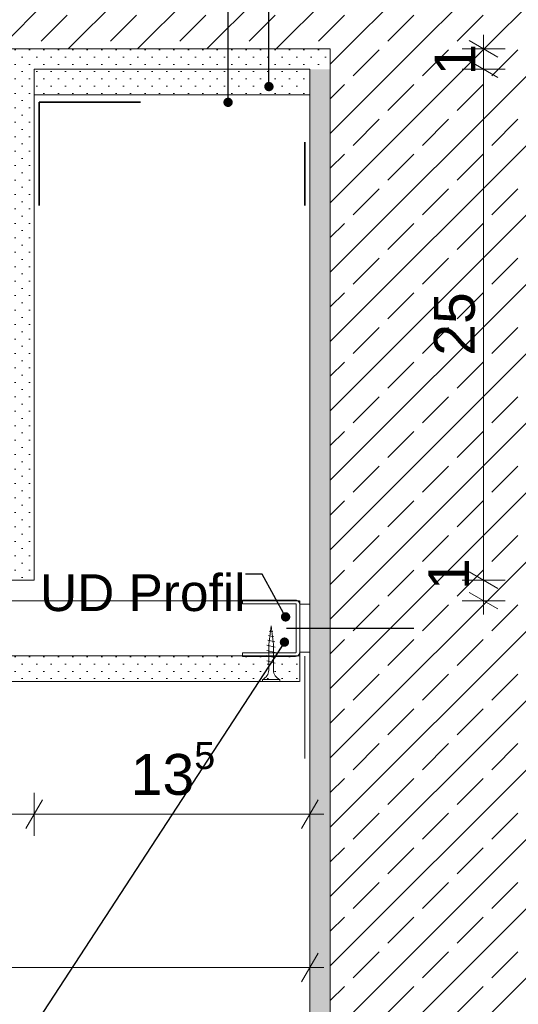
# Model space of a CAD drawing. Header units: metres. Extents: x -4 to 99, y -11 to 17.
# Tile 741 of 747: x 88.909 to 89.153, y -10.772 to -10.29. Entities that reach past the tile are written whole.
import ezdxf

# ---------------------------------------------------------------- set-up
doc = ezdxf.new("R2010")
doc.units = ezdxf.units.M
doc.header["$MEASUREMENT"] = 0
doc.linetypes.add('Strichlinie eng', pattern=[0.115, 0.075, -0.04])
doc.linetypes.add('Wipeout_Contour', pattern=[1, 0, -1])
for name, color, linetype in [('152 - Bemaßung_ Beschriftung.Ausbau', 7, 'Continuous'), ('301 - Elemente.Linie', 7, 'Continuous'), ('603 - Struktur.Bodenplatte_ Decke Roh', 7, 'Continuous'), ('604 - Struktur.Wand Aussen', 7, 'Continuous'), ('608 - Struktur.Träger', 7, 'Continuous'), ('651 - Abdeckung.Decke abgehängt_ bekleidet', 7, 'Continuous'), ('653 - Abdeckung.TB Verkofferung', 7, 'Continuous'), ('Neubau_301 - Elemente.Linie', 7, 'Continuous'), ('Neubau_651 - Abdeckung.Decke abgehängt_ bekleidet', 7, 'Continuous'), ('Neubau_660 - Unterkonstruktion.Trockenbau', 7, 'Continuous')]:
    doc.layers.add(name, color=color, linetype=linetype)
doc.styles.add('ERSTELLTER_STIL_2', font='txt')
doc.dimstyles.new('ERSTELLTER_STIL__14', dxfattribs={"dimtxt": 0.02, "dimasz": 0.01064, "dimexe": 0.18, "dimexo": 0.0625, "dimgap": 0, "dimtad": 1, "dimtih": 1, "dimtoh": 1, "dimzin": 0, "dimdsep": 46, "dimtxsty": 'ERSTELLTER_STIL_2', "dimblk": 'ARROWHEAD_2', "dimblk1": 'ARROWHEAD_2', "dimblk2": 'ARROWHEAD_2', "dimcen": 0.09, "dimse1": 1, "dimse2": 1, "dimclrd": 7, "dimclre": 7, "dimclrt": 7, "dimazin": 0, "dimtfac": 1, "dimtdec": 4, "dimtmove": 0, "dimatfit": 3, "dimfxl": 1, "dimtolj": 1, "dimtzin": 0, "dimarcsym": 0})
doc.dimstyles.new('ERSTELLTER_STIL__15', dxfattribs={"dimtxt": 0.02, "dimasz": 0.01064, "dimexe": 0.18, "dimexo": 0.0625, "dimgap": 0, "dimtad": 1, "dimzin": 0, "dimdsep": 46, "dimtxsty": 'ERSTELLTER_STIL_2', "dimblk": 'ARROWHEAD_2', "dimblk1": 'ARROWHEAD_2', "dimblk2": 'ARROWHEAD_2', "dimcen": 0.09, "dimse1": 1, "dimse2": 1, "dimclrd": 7, "dimclre": 7, "dimclrt": 7, "dimazin": 0, "dimtfac": 1, "dimtdec": 4, "dimtmove": 0, "dimatfit": 3, "dimfxl": 1, "dimtolj": 1, "dimtzin": 0, "dimarcsym": 0})
doc.dimstyles.new('ERSTELLTER_STIL__17', dxfattribs={"dimtxt": 0.02, "dimasz": 0.01064, "dimexe": 0.18, "dimexo": 0.0625, "dimgap": 0, "dimtad": 1, "dimzin": 0, "dimdsep": 46, "dimtxsty": 'ERSTELLTER_STIL_2', "dimblk": 'ARROWHEAD_2', "dimblk1": 'ARROWHEAD_2', "dimblk2": 'ARROWHEAD_2', "dimcen": 0.09, "dimse1": 1, "dimse2": 1, "dimclrd": 7, "dimclre": 7, "dimclrt": 7, "dimazin": 0, "dimtfac": 1, "dimtdec": 4, "dimtmove": 2, "dimatfit": 3, "dimfxl": 1, "dimtolj": 1, "dimtzin": 0, "dimarcsym": 0})
doc.dimstyles.new('ERSTELLTER_STIL__18', dxfattribs={"dimtxt": 0.02, "dimasz": 0.01064, "dimexe": 0.18, "dimexo": 0.0625, "dimgap": 0, "dimtad": 1, "dimtih": 1, "dimtoh": 1, "dimzin": 0, "dimdsep": 46, "dimtxsty": 'ERSTELLTER_STIL_2', "dimblk": 'ARROWHEAD_2', "dimblk1": 'ARROWHEAD_2', "dimblk2": 'ARROWHEAD_2', "dimcen": 0.09, "dimse1": 1, "dimse2": 1, "dimclrd": 7, "dimclre": 7, "dimclrt": 7, "dimazin": 0, "dimtfac": 1, "dimtdec": 4, "dimtmove": 2, "dimatfit": 3, "dimfxl": 1, "dimtolj": 1, "dimtzin": 0, "dimarcsym": 0})
doc.dimstyles.new('ERSTELLTER_STIL__5', dxfattribs={"dimtxt": 0.18, "dimasz": 0.00912, "dimexe": 0.18, "dimexo": 0.0625, "dimgap": 0, "dimtad": 0, "dimtih": 1, "dimtoh": 1, "dimdec": 4, "dimzin": 0, "dimdsep": 46, "dimcen": 0.09, "dimadec": 0, "dimazin": 0, "dimtfac": 1, "dimtdec": 4, "dimtmove": 0, "dimatfit": 3, "dimldrblk": 'ARROWHEAD_11', "dimfxl": 1, "dimtolj": 1, "dimtzin": 0, "dimarcsym": 0})
pattern_1 = [(45, (75.6061447, -19.999286), (-0.0035355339, 0.0035355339), [0, -0.005])]
pattern_2 = [(45, (75.606145, -19.999286), (-0.016970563, 0.016970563), []), (45, (75.59766, -19.9908), (-0.016970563, 0.016970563), [0.018, -0.006])]

# ---------------------------------------------------------------- blocks, each defined once
blk = doc.blocks.new('*D743', base_point=(75.60614, -19.99929))
at = {"layer": '152 - Bemaßung_ Beschriftung.Ausbau', "color": 7, "linetype": 'Continuous', "lineweight": 5}
for p, q in [((88.59613, -10.83584), (88.59613, -10.81484)), ((88.91613, -10.83584), (88.91613, -10.81484)), ((88.60017, -10.81834), (88.59209, -10.83234)), ((88.92017, -10.81834), (88.91209, -10.83234)), ((88.59613, -10.82534), (88.91613, -10.82534))]:
    blk.add_line(p, q, dxfattribs=at)
at = {"layer": '152 - Bemaßung_ Beschriftung.Ausbau', "color": 7, "lineweight": 5, "insert": (88.74095, -10.82134), "char_height": 0.02, "attachment_point": 7, "style": 'ERSTELLTER_STIL_2'}
blk.add_mtext('\\A1;{\\pql;\\fArial|b0|i0|c0|p38;32}', dxfattribs=at)
blk = doc.blocks.new('ARROWHEAD_2')
at = {"color": 0, "linetype": 'Continuous', "lineweight": 0}
for p, q in [((-0.378, -0.655), (0.378, 0.655)), ((0, 0), (-1, 0))]:
    blk.add_line(p, q, dxfattribs=at)
blk = doc.blocks.new('*D744', base_point=(75.60614, -19.99929))
at = {"layer": '152 - Bemaßung_ Beschriftung.Ausbau', "color": 7, "linetype": 'Continuous', "lineweight": 5}
for p, q in [((88.91613, -10.83584), (88.91613, -10.81484)), ((89.05114, -10.83584), (89.05114, -10.81484)), ((88.92017, -10.81834), (88.91209, -10.83234)), ((89.0471, -10.83234), (89.05519, -10.81834)), ((88.91613, -10.82534), (89.05114, -10.82534)), ((89.05114, -10.82534), (89.05799, -10.82534))]:
    blk.add_line(p, q, dxfattribs=at)
at = {"layer": '152 - Bemaßung_ Beschriftung.Ausbau', "color": 7, "lineweight": 5, "insert": (88.96345, -10.82168), "char_height": 0.02, "attachment_point": 7, "style": 'ERSTELLTER_STIL_2'}
blk.add_mtext('\\A1;{\\pql;\\fArial|b0|i0|c0|p38;13\\fArial|b0|i0|c0|p38;\\A1{\\H.66x;\\S5^  ;}}', dxfattribs=at)
blk = doc.blocks.new('*D746', base_point=(75.60614, -19.99929))
at = {"layer": '152 - Bemaßung_ Beschriftung.Ausbau', "color": 7, "linetype": 'Continuous', "lineweight": 5}
for p, q in [((88.59613, -10.89244), (88.59613, -10.87144)), ((88.91613, -10.89244), (88.91613, -10.87144)), ((88.60017, -10.87494), (88.59209, -10.88894)), ((88.92017, -10.87494), (88.91209, -10.88894)), ((88.59613, -10.88194), (88.91613, -10.88194))]:
    blk.add_line(p, q, dxfattribs=at)
at = {"layer": '152 - Bemaßung_ Beschriftung.Ausbau', "color": 7, "lineweight": 5, "insert": (88.74095, -10.87794), "char_height": 0.02, "attachment_point": 7, "style": 'ERSTELLTER_STIL_2'}
blk.add_mtext('\\A1;{\\pql;\\fArial|b0|i0|c0|p38;32}', dxfattribs=at)
blk = doc.blocks.new('*D747', base_point=(75.60614, -19.99929))
at = {"layer": '152 - Bemaßung_ Beschriftung.Ausbau', "color": 7, "linetype": 'Continuous', "lineweight": 5}
for p, q in [((88.91613, -10.89244), (88.91613, -10.87144)), ((89.05114, -10.89244), (89.05114, -10.87144)), ((88.92017, -10.87494), (88.91209, -10.88894)), ((89.0471, -10.88894), (89.05519, -10.87494)), ((88.91613, -10.88194), (89.05114, -10.88194)), ((89.05114, -10.88194), (89.05799, -10.88194))]:
    blk.add_line(p, q, dxfattribs=at)
at = {"layer": '152 - Bemaßung_ Beschriftung.Ausbau', "color": 7, "lineweight": 5, "insert": (88.96345, -10.87828), "char_height": 0.02, "attachment_point": 7, "style": 'ERSTELLTER_STIL_2'}
blk.add_mtext('\\A1;{\\pql;\\fArial|b0|i0|c0|p38;13\\fArial|b0|i0|c0|p38;\\A1{\\H.66x;\\S5^  ;}}', dxfattribs=at)
blk = doc.blocks.new('*D748', base_point=(75.60614, -19.99929))
at = {"layer": '152 - Bemaßung_ Beschriftung.Ausbau', "color": 7, "linetype": 'Continuous', "lineweight": 5}
for p, q in [((88.55666, -10.94493), (88.55666, -10.92393)), ((89.05114, -10.94493), (89.05114, -10.92393)), ((88.5607, -10.92743), (88.55262, -10.94143)), ((89.0471, -10.94143), (89.05519, -10.92743)), ((88.54982, -10.93443), (88.55666, -10.93443)), ((88.55666, -10.93443), (89.05114, -10.93443)), ((89.05114, -10.93443), (89.05799, -10.93443))]:
    blk.add_line(p, q, dxfattribs=at)
at = {"layer": '152 - Bemaßung_ Beschriftung.Ausbau', "color": 7, "lineweight": 5, "insert": (88.77871, -10.93076), "char_height": 0.02, "attachment_point": 7, "style": 'ERSTELLTER_STIL_2'}
blk.add_mtext('\\A1;{\\pql;\\fArial|b0|i0|c0|p38;49\\fArial|b0|i0|c0|p38;\\A1{\\H.66x;\\S45^  ;}}', dxfattribs=at)
blk = doc.blocks.new('*D749', base_point=(75.60614, -19.99929))
at = {"layer": '152 - Bemaßung_ Beschriftung.Ausbau', "color": 7, "linetype": 'Continuous', "lineweight": 5}
for p, q in [((88.91616, -10.66829), (88.91616, -10.68929)), ((89.05114, -10.66829), (89.05114, -10.68929)), ((88.91212, -10.68579), (88.9202, -10.67179)), ((89.0471, -10.68579), (89.05519, -10.67179)), ((89.05114, -10.67879), (88.91616, -10.67879)), ((89.05799, -10.67879), (89.05114, -10.67879))]:
    blk.add_line(p, q, dxfattribs=at)
at = {"layer": '152 - Bemaßung_ Beschriftung.Ausbau', "color": 7, "lineweight": 5, "insert": (88.96347, -10.67513), "char_height": 0.02, "attachment_point": 7, "style": 'ERSTELLTER_STIL_2'}
blk.add_mtext('\\A1;{\\pql;\\fArial|b0|i0|c0|p38;13\\fArial|b0|i0|c0|p38;\\A1{\\H.66x;\\S5^  ;}}', dxfattribs=at)
blk = doc.blocks.new('*D750', base_point=(75.60614, -19.99929))
at = {"layer": '152 - Bemaßung_ Beschriftung.Ausbau', "color": 7, "linetype": 'Continuous', "lineweight": 5}
for p, q in [((88.59616, -10.66829), (88.59616, -10.68929)), ((88.91616, -10.66829), (88.91616, -10.68929)), ((88.6002, -10.67179), (88.59212, -10.68579)), ((88.91212, -10.68579), (88.9202, -10.67179)), ((88.59616, -10.67879), (88.58932, -10.67879)), ((88.91616, -10.67879), (88.59616, -10.67879))]:
    blk.add_line(p, q, dxfattribs=at)
at = {"layer": '152 - Bemaßung_ Beschriftung.Ausbau', "color": 7, "lineweight": 5, "insert": (88.74099, -10.67479), "char_height": 0.02, "attachment_point": 7, "style": 'ERSTELLTER_STIL_2'}
blk.add_mtext('\\A1;{\\pql;\\fArial|b0|i0|c0|p38;32}', dxfattribs=at)
blk = doc.blocks.new('*D751', base_point=(75.60614, -19.99929))
at = {"layer": '152 - Bemaßung_ Beschriftung.Ausbau', "color": 7, "linetype": 'Continuous', "lineweight": 5}
for p, q in [((88.6002, -10.74679), (88.59212, -10.76079)), ((88.59616, -10.74329), (88.59616, -10.76429)), ((89.0471, -10.76079), (89.05519, -10.74679)), ((89.05114, -10.74329), (89.05114, -10.76429)), ((88.59616, -10.75379), (88.58932, -10.75379)), ((89.05114, -10.75379), (88.59616, -10.75379)), ((89.05799, -10.75379), (89.05114, -10.75379))]:
    blk.add_line(p, q, dxfattribs=at)
at = {"layer": '152 - Bemaßung_ Beschriftung.Ausbau', "color": 7, "lineweight": 5, "insert": (88.80347, -10.75012), "char_height": 0.02, "attachment_point": 7, "style": 'ERSTELLTER_STIL_2'}
blk.add_mtext('\\A1;{\\pql;\\fArial|b0|i0|c0|p38;45\\fArial|b0|i0|c0|p38;\\A1{\\H.66x;\\S5^  ;}}', dxfattribs=at)
blk = doc.blocks.new('*D752', base_point=(75.60614, -19.99929))
at = {"layer": '152 - Bemaßung_ Beschriftung.Ausbau', "color": 7, "linetype": 'Continuous', "lineweight": 5}
for p, q in [((89.14664, -10.56429), (89.12564, -10.56429)), ((89.12914, -10.56024), (89.14314, -10.56833)), ((89.13614, -10.57429), (89.13614, -10.56429)), ((89.14664, -10.57429), (89.12564, -10.57429)), ((89.12914, -10.57024), (89.14314, -10.57833)), ((89.13614, -10.58113), (89.13614, -10.57429))]:
    blk.add_line(p, q, dxfattribs=at)
at = {"layer": '152 - Bemaßung_ Beschriftung.Ausbau', "color": 7, "lineweight": 5, "insert": (89.12906, -10.56907), "char_height": 0.02, "attachment_point": 7, "rotation": 90, "style": 'ERSTELLTER_STIL_2'}
blk.add_mtext('\\A1;{\\pql;\\fArial|b0|i0|c0|p38;1}', dxfattribs=at)
blk = doc.blocks.new('*D753', base_point=(75.60614, -19.99929))
at = {"layer": '152 - Bemaßung_ Beschriftung.Ausbau', "color": 7, "linetype": 'Continuous', "lineweight": 5}
for p, q in [((89.12914, -10.31024), (89.14314, -10.31833)), ((89.14664, -10.31429), (89.12564, -10.31429)), ((89.13614, -10.56429), (89.13614, -10.31429)), ((89.14664, -10.56429), (89.12564, -10.56429)), ((89.12914, -10.56024), (89.14314, -10.56833))]:
    blk.add_line(p, q, dxfattribs=at)
at = {"layer": '152 - Bemaßung_ Beschriftung.Ausbau', "color": 7, "lineweight": 5, "char_height": 0.02, "attachment_point": 7, "rotation": 90, "style": 'ERSTELLTER_STIL_2'}
for s, insert in [('\\A1;{\\pql;\\fArial|b0|i0|c0|p38;1}', (89.13214, -10.31734)), ('\\A1;{\\pql;\\fArial|b0|i0|c0|p38;25}', (89.13214, -10.45446))]:
    blk.add_mtext(s, dxfattribs=dict(at, insert=insert))
blk = doc.blocks.new('*D754', base_point=(75.60614, -19.99929))
at = {"layer": '152 - Bemaßung_ Beschriftung.Ausbau', "color": 7, "linetype": 'Continuous', "lineweight": 5}
for p, q in [((89.13614, -10.30429), (89.13614, -10.29744)), ((89.14664, -10.30429), (89.12564, -10.30429)), ((89.14314, -10.30833), (89.12914, -10.30024)), ((89.13614, -10.31429), (89.13614, -10.30429)), ((89.12914, -10.31024), (89.14314, -10.31833)), ((89.14664, -10.31429), (89.12564, -10.31429))]:
    blk.add_line(p, q, dxfattribs=at)
blk = doc.blocks.new('*D755', base_point=(75.60614, -19.99929))
at = {"layer": '152 - Bemaßung_ Beschriftung.Ausbau', "color": 7, "linetype": 'Continuous', "lineweight": 5}
for p, q in [((89.20414, -10.31024), (89.21814, -10.31833)), ((89.22164, -10.31429), (89.20064, -10.31429)), ((89.21114, -10.56429), (89.21114, -10.31429)), ((89.22164, -10.56429), (89.20064, -10.56429)), ((89.20414, -10.56024), (89.21814, -10.56833)), ((89.21114, -10.57113), (89.21114, -10.56429))]:
    blk.add_line(p, q, dxfattribs=at)
at = {"layer": '152 - Bemaßung_ Beschriftung.Ausbau', "color": 7, "lineweight": 5, "char_height": 0.02, "attachment_point": 7, "rotation": 90, "style": 'ERSTELLTER_STIL_2'}
for s, insert in [('\\A1;{\\pql;\\fArial|b0|i0|c0|p38;1}', (89.20714, -10.31734)), ('\\A1;{\\pql;\\fArial|b0|i0|c0|p38;25}', (89.20714, -10.45446))]:
    blk.add_mtext(s, dxfattribs=dict(at, insert=insert))
blk = doc.blocks.new('*D756', base_point=(75.60614, -19.99929))
at = {"layer": '152 - Bemaßung_ Beschriftung.Ausbau', "color": 7, "linetype": 'Continuous', "lineweight": 5}
for p, q in [((89.21114, -10.30429), (89.21114, -10.29744)), ((89.22164, -10.30429), (89.20064, -10.30429)), ((89.21814, -10.30833), (89.20414, -10.30024)), ((89.21114, -10.31429), (89.21114, -10.30429)), ((89.20414, -10.31024), (89.21814, -10.31833)), ((89.22164, -10.31429), (89.20064, -10.31429))]:
    blk.add_line(p, q, dxfattribs=at)
blk = doc.blocks.new('*D763', base_point=(75.60614, -19.99929))
at = {"layer": '152 - Bemaßung_ Beschriftung.Ausbau', "color": 7, "linetype": 'Continuous', "lineweight": 5}
for p, q in [((88.91616, -10.23559), (88.91616, -10.25659)), ((89.05114, -10.23559), (89.05114, -10.25659)), ((88.91212, -10.25309), (88.9202, -10.23909)), ((89.0471, -10.25309), (89.05519, -10.23909)), ((89.05114, -10.24609), (88.91616, -10.24609)), ((89.05799, -10.24609), (89.05114, -10.24609))]:
    blk.add_line(p, q, dxfattribs=at)
at = {"layer": '152 - Bemaßung_ Beschriftung.Ausbau', "color": 7, "lineweight": 5, "insert": (88.95805, -10.24189), "char_height": 0.02, "attachment_point": 7, "style": 'ERSTELLTER_STIL_2'}
blk.add_mtext('\\A1;{\\pql;\\fArial|b0|i0|c0|p38;13\\fArial|b0|i0|c0|p38;\\A1{\\H.66x;\\S5^  ;}}', dxfattribs=at)
at = {"color": 254, "linetype": 'Wipeout_Contour', "lineweight": 0, "ltscale": 358.263945}
blk.add_wipeout([(88.95377, -10.24584), (89.00271, -10.24584), (89.00271, -10.21727), (88.95377, -10.21727)], dxfattribs=at).dxf.layer = '152 - Bemaßung_ Beschriftung.Ausbau'
blk = doc.blocks.new('*D764', base_point=(75.60614, -19.99929))
at = {"layer": '152 - Bemaßung_ Beschriftung.Ausbau', "color": 7, "linetype": 'Continuous', "lineweight": 5}
for p, q in [((88.59616, -10.23559), (88.59616, -10.25659)), ((88.91616, -10.23559), (88.91616, -10.25659)), ((88.59212, -10.25309), (88.6002, -10.23909)), ((88.91212, -10.25309), (88.9202, -10.23909)), ((88.91616, -10.24609), (88.59616, -10.24609))]:
    blk.add_line(p, q, dxfattribs=at)
at = {"color": 254, "linetype": 'Wipeout_Contour', "lineweight": 0, "ltscale": 357.381721}
blk.add_wipeout([(88.73724, -10.24584), (88.77509, -10.24584), (88.77509, -10.21834), (88.73724, -10.21834)], dxfattribs=at).dxf.layer = '152 - Bemaßung_ Beschriftung.Ausbau'
at = {"layer": '152 - Bemaßung_ Beschriftung.Ausbau', "color": 7, "lineweight": 5, "insert": (88.74099, -10.24209), "char_height": 0.02, "attachment_point": 7, "style": 'ERSTELLTER_STIL_2'}
blk.add_mtext('\\A1;{\\pql;\\fArial|b0|i0|c0|p38;32}', dxfattribs=at)
blk = doc.blocks.new('ARROWHEAD_11')
at = {"color": 0, "linetype": 'Continuous', "lineweight": 0}
blk.add_line((0, 0), (-1, 0), dxfattribs=at)
at = {"color": 0, "linetype": 'Continuous', "lineweight": 0, "const_width": 0.25, "flags": 128}
blk.add_lwpolyline([(-0.125, 0, 1), (0.125, 0, 1)], format="xyb", close=True, dxfattribs=at)

msp = doc.modelspace()

# ---------------------------------------------------------------- hatches: boundary and pattern name
at = {"layer": '603 - Struktur.Bodenplatte_ Decke Roh', "linetype": 'Continuous', "lineweight": 5}
h = msp.add_hatch(dxfattribs=at)
h.set_pattern_fill('Beton__Stahlbeton_0002', style=0, pattern_type=2)
h.set_pattern_definition(pattern_2)
h.paths.add_polyline_path([(88.59613, -10.30429), (88.91613, -10.30429), (89.06114, -10.30429), (89.30114, -10.30429), (89.30114, -10.05429), (88.20663, -10.05429), (88.20663, -10.30429)])
h = msp.add_hatch(dxfattribs=at)
h.set_pattern_fill('Gips_0002', style=0, pattern_type=2)
h.set_pattern_definition(pattern_1)
h.paths.add_polyline_path([(88.91613, -10.31429), (89.06114, -10.31429), (89.06114, -10.30429), (88.91613, -10.30429)])
at = {"layer": '604 - Struktur.Wand Aussen', "linetype": 'Continuous', "lineweight": 5}
h = msp.add_hatch(dxfattribs=at)
h.set_pattern_fill('Beton__Stahlbeton_0002', style=0, pattern_type=2)
h.set_pattern_definition(pattern_2)
h.paths.add_polyline_path([(89.30114, -10.30429), (89.06114, -10.30429), (89.06114, -10.31429), (89.06114, -10.96176), (89.30114, -10.96176)])
h = msp.add_hatch(dxfattribs=at)
h.set_pattern_fill('Gips_0002', style=0, pattern_type=2)
h.set_pattern_definition(pattern_1)
h.paths.add_polyline_path([(89.06114, -10.31429), (89.05114, -10.31429), (89.05114, -10.96176), (89.06114, -10.96176)])
at = {"layer": '608 - Struktur.Träger', "linetype": 'Continuous', "lineweight": 5}
h = msp.add_hatch(dxfattribs=at)
h.set_pattern_fill('Gips_0002', style=0, pattern_type=2)
h.set_pattern_definition(pattern_1)
h.paths.add_polyline_path([(88.91613, -10.30429), (88.90613, -10.30429), (88.90613, -10.55429), (88.90613, -10.56429), (88.91613, -10.56429)])
at = {"layer": '653 - Abdeckung.TB Verkofferung', "linetype": 'Continuous', "lineweight": 5}
h = msp.add_hatch(dxfattribs=at)
h.set_pattern_fill('Gips_0002', style=0, pattern_type=2)
h.set_pattern_definition(pattern_1)
h.paths.add_polyline_path([(88.91613, -10.31429), (89.05114, -10.31429), (89.05114, -10.32679), (88.91613, -10.32679)])
at = {"layer": 'Neubau_651 - Abdeckung.Decke abgehängt_ bekleidet', "linetype": 'Continuous', "lineweight": 5}
h = msp.add_hatch(dxfattribs=at)
h.set_pattern_fill('Gips_0002', style=0, pattern_type=2)
h.set_pattern_definition(pattern_1)
h.paths.add_polyline_path([(89.04602, -10.61379), (88.5567, -10.61379), (88.5567, -10.60129), (89.04602, -10.60129)])

# ---------------------------------------------------------------- linework, layer by layer
at = {"layer": '301 - Elemente.Linie', "color": 1, "linetype": 'Continuous', "lineweight": 18}
msp.add_line((89.04874, -10.60145), (89.04874, -10.65145), dxfattribs=at)
at = {"layer": '301 - Elemente.Linie', "color": 92, "linetype": 'Strichlinie eng', "lineweight": 35, "ltscale": 0.2, "true_color": 0x00be00, "flags": 128}
msp.add_lwpolyline([(88.91857, -10.38086), (88.91857, -10.33046), (89.04863, -10.33046), (89.04863, -10.38086)], dxfattribs=at)
at = {"layer": '603 - Struktur.Bodenplatte_ Decke Roh', "color": 7, "linetype": 'Continuous', "lineweight": 5}
msp.add_line((89.05114, -10.31429), (88.91613, -10.31429), dxfattribs=at)
at = {"layer": '603 - Struktur.Bodenplatte_ Decke Roh', "color": 7, "linetype": 'Continuous', "lineweight": 13, "flags": 128}
msp.add_lwpolyline([(89.06114, -10.30429), (88.91613, -10.30429), (88.90613, -10.30429), (88.60613, -10.30429), (88.59613, -10.30429), (88.20663, -10.30429)], dxfattribs=at)
at = {"layer": '604 - Struktur.Wand Aussen', "color": 7, "linetype": 'Continuous', "lineweight": 5}
msp.add_line((89.05114, -10.31429), (89.05114, -10.96176), dxfattribs=at)
at = {"layer": '604 - Struktur.Wand Aussen', "color": 7, "linetype": 'Continuous', "lineweight": 13, "flags": 128}
msp.add_lwpolyline([(89.06114, -10.30429), (89.06114, -10.31429), (89.06114, -10.96176)], dxfattribs=at)
at = {"layer": '604 - Struktur.Wand Aussen', "color": 7, "linetype": 'Continuous', "lineweight": 5, "flags": 128}
msp.add_lwpolyline([(89.05114, -10.56429), (89.05114, -10.59129), (89.05114, -10.60379)], dxfattribs=at)
at = {"layer": '608 - Struktur.Träger', "color": 7, "linetype": 'Continuous', "lineweight": 5}
for p in [(88.91613, -10.31429), (88.59613, -10.56429)]:
    msp.add_line(p, (88.91613, -10.56429), dxfattribs=at)
at = {"layer": '651 - Abdeckung.Decke abgehängt_ bekleidet', "color": 1, "linetype": 'Continuous', "lineweight": 9}
msp.add_line((89.04614, -10.57429), (89.04614, -10.61379), dxfattribs=at)
at = {"layer": '653 - Abdeckung.TB Verkofferung', "color": 1, "linetype": 'Continuous', "lineweight": 13, "flags": 128}
msp.add_lwpolyline([(88.91613, -10.31429), (89.05114, -10.31429), (89.05114, -10.32679), (88.91613, -10.32679)], close=True, dxfattribs=at)
at = {"layer": 'Neubau_301 - Elemente.Linie', "color": 1, "linetype": 'Continuous', "lineweight": 25, "flags": 128}
msp.add_lwpolyline([(89.03973, -10.58775), (89.10204, -10.58775)], dxfattribs=at)
at = {"layer": 'Neubau_651 - Abdeckung.Decke abgehängt_ bekleidet', "color": 1, "linetype": 'Continuous', "lineweight": 9}
for p, q in [((88.5692, -10.57429), (89.04602, -10.57429)), ((88.5692, -10.60129), (89.04602, -10.60129)), ((88.5567, -10.61379), (89.04602, -10.61379))]:
    msp.add_line(p, q, dxfattribs=at)
at = {"layer": 'Neubau_660 - Unterkonstruktion.Trockenbau', "color": 1, "linetype": 'Continuous', "lineweight": 5}
for p, q in [((89.0305, -10.59361), (89.03393, -10.59442)), ((89.03087, -10.59138), (89.03346, -10.59191)), ((89.0312, -10.58914), (89.03299, -10.5894)), ((89.03014, -10.59599), (89.03414, -10.59699)), ((89.03014, -10.59859), (89.03414, -10.59959)), ((89.03014, -10.60119), (89.03414, -10.60219)), ((89.03014, -10.60379), (89.03414, -10.60479)), ((89.02789, -10.61279), (89.03639, -10.61279))]:
    msp.add_line(p, q, dxfattribs=at)
at = {"layer": 'Neubau_660 - Unterkonstruktion.Trockenbau', "color": 1, "linetype": 'Continuous', "lineweight": 5, "flags": 128}
for points in [[(89.01814, -10.60154), (89.04414, -10.60154, 0.414214), (89.04614, -10.59954), (89.04614, -10.57604, 0.414214), (89.04414, -10.57404), (89.01814, -10.57404), (89.01814, -10.57579), (89.04414, -10.57579, -0.414214), (89.04439, -10.57604), (89.04439, -10.59954, -0.414214), (89.04414, -10.59979), (89.01814, -10.59979)], [(89.03327, -10.59572), (89.03327, -10.60829, 0.304192), (89.03639, -10.61279), (89.03639, -10.61379), (89.02789, -10.61379), (89.02789, -10.61279, 0.304191), (89.03102, -10.60829), (89.03102, -10.59572), (89.03214, -10.58658)]]:
    msp.add_lwpolyline(points, format="xyb", close=True, dxfattribs=at)
msp.add_lwpolyline([(89.04614, -10.57604), (89.05114, -10.57604), (89.05114, -10.59954), (89.04614, -10.59954)], close=True, dxfattribs=at)

# ---------------------------------------------------------------- texts
at = {"layer": '152 - Bemaßung_ Beschriftung.Ausbau', "color": 7, "linetype": 'Continuous', "lineweight": 9, "insert": (89.01967, -10.56138), "char_height": 0.018, "attachment_point": 3, "style": 'ERSTELLTER_STIL_2'}
msp.add_mtext('\\A1;{\\pqr;\\fArial|b0|i0|c0|p38;UD Profil}', dxfattribs=at)

# ---------------------------------------------------------------- dimensions: what is measured, and where the dimension line sits
at = {"layer": '152 - Bemaßung_ Beschriftung.Ausbau', "color": 7, "linetype": 'Continuous', "lineweight": 5}
for base, p1, p2, dimstyle, picture, middle in [((89.13614, -10.30429), (89.05114, -10.31429), (89.06114, -10.30429), 'ERSTELLTER_STIL__17', '*D754', (89.12214, -10.30972)), ((89.21114, -10.30429), (89.05114, -10.31429), (89.06114, -10.30429), 'ERSTELLTER_STIL__17', '*D756', (89.19714, -10.30972)), ((89.13614, -10.31429), (88.91616, -10.56429), (89.05114, -10.31429), 'ERSTELLTER_STIL__15', '*D753', (89.12214, -10.43922)), ((89.21114, -10.31429), (88.91616, -10.56429), (89.05114, -10.31429), 'ERSTELLTER_STIL__15', '*D755', (89.19714, -10.43922)), ((89.13614, -10.56429), (89.04614, -10.57429), (88.91616, -10.56429), 'ERSTELLTER_STIL__17', '*D752', (89.11906, -10.56145))]:
    dim = msp.add_linear_dim(base=base, p1=p1, p2=p2, angle=90, dimstyle=dimstyle, dxfattribs=at)
    dim.commit()
    dim.dimension.update_dxf_attribs({"geometry": picture, "text_midpoint": middle, "dimtype": 160, "text_rotation": 90})
for base, p1, p2, picture, middle in [((88.59616, -10.75379), (89.05114, -10.31429), (88.59616, -10.56429), '*D751', (88.84573, -10.73979)), ((88.91616, -10.67879), (89.05114, -10.31429), (88.91616, -10.56429), '*D749', (89.00573, -10.66479)), ((88.59616, -10.67879), (88.91616, -10.56429), (88.59616, -10.56429), '*D750', (88.75623, -10.66479))]:
    dim = msp.add_linear_dim(base=base, p1=p1, p2=p2, angle=180, dimstyle='ERSTELLTER_STIL__14', dxfattribs=at)
    dim.commit()
    dim.dimension.update_dxf_attribs({"geometry": picture, "text_midpoint": middle, "dimtype": 160})
for base, p1, p2, picture, middle in [((88.91613, -10.82534), (88.59613, -10.56429), (88.91613, -10.56429), '*D743', (88.7562, -10.81134)), ((88.91613, -10.88194), (88.59613, -10.56429), (88.91613, -10.56429), '*D746', (88.7562, -10.86794)), ((89.05114, -10.82534), (88.91613, -10.56429), (89.05114, -10.82351), '*D744', (89.00571, -10.81134)), ((89.05114, -10.88194), (88.91613, -10.56429), (89.05114, -10.82351), '*D747', (89.00571, -10.86794)), ((89.05114, -10.93443), (88.55666, -10.5732), (89.05114, -10.82351), '*D748', (88.82859, -10.92043))]:
    dim = msp.add_linear_dim(base=base, p1=p1, p2=p2, dimstyle='ERSTELLTER_STIL__14', dxfattribs=at)
    dim.commit()
    dim.dimension.update_dxf_attribs({"geometry": picture, "text_midpoint": middle, "dimtype": 160})

# ---------------------------------------------------------------- leaders
at = {"layer": '152 - Bemaßung_ Beschriftung.Ausbau', "color": 7, "linetype": 'Continuous', "lineweight": 9, "annotation_type": 0, "has_hookline": 1, "hookline_direction": 1}
for points, text_width in [([(89.03926, -10.58222), (89.02772, -10.56138), (89.01967, -10.56138)], 0.09677), ([(89.0387, -10.59457), (88.83815, -10.90175), (88.06086, -10.90175)], 0.37129)]:
    msp.add_leader(points, dimstyle='ERSTELLTER_STIL__5', dxfattribs=dict(at, text_width=text_width))

# ---------------------------------------------------------------- next in the draw order: dimensions: what is measured, and where the dimension line sits
at = {"layer": '152 - Bemaßung_ Beschriftung.Ausbau', "color": 7, "linetype": 'Continuous', "lineweight": 5}
dim = msp.add_linear_dim(base=(88.91616, -10.24609), p1=(89.05114, -10.31429), p2=(88.91616, -10.31429), angle=180, dimstyle='ERSTELLTER_STIL__18', dxfattribs=at)
dim.commit()
dim.dimension.update_dxf_attribs({"geometry": '*D763', "text_midpoint": (89.00031, -10.23155), "dimtype": 160})

# ---------------------------------------------------------------- next in the draw order: dimensions: what is measured, and where the dimension line sits
dim = msp.add_linear_dim(base=(88.59616, -10.24609), p1=(88.91616, -10.31429), p2=(88.59616, -10.31429), angle=180, dimstyle='ERSTELLTER_STIL__14', dxfattribs=at)
dim.commit()
dim.dimension.update_dxf_attribs({"geometry": '*D764', "text_midpoint": (88.75623, -10.23209), "dimtype": 160})

# ---------------------------------------------------------------- next in the draw order: leaders
at = {"layer": '152 - Bemaßung_ Beschriftung.Ausbau', "color": 7, "linetype": 'Continuous', "lineweight": 9, "annotation_type": 0, "has_hookline": 1, "hookline_direction": 0}
for points, text_width in [([(89.0111, -10.33046), (89.0111, -10.19236), (89.04368, -10.19236)], 0.32965), ([(89.0311, -10.32275), (89.0311, -10.2412), (89.04559, -10.2412)], 0.35456)]:
    msp.add_leader(points, dimstyle='ERSTELLTER_STIL__5', dxfattribs=dict(at, text_width=text_width))

# ---------------------------------------------------------------- next in the draw order: leaders
at = {"layer": '152 - Bemaßung_ Beschriftung.Ausbau', "color": 7, "linetype": 'Continuous', "lineweight": 9, "annotation_type": 0, "has_hookline": 1, "hookline_direction": 0, "text_width": 0.32965}
msp.add_leader([(88.57471, -10.3166), (88.57471, -10.19236), (88.60729, -10.19236)], dimstyle='ERSTELLTER_STIL__5', dxfattribs=at)

doc.saveas('drawing.dxf')
